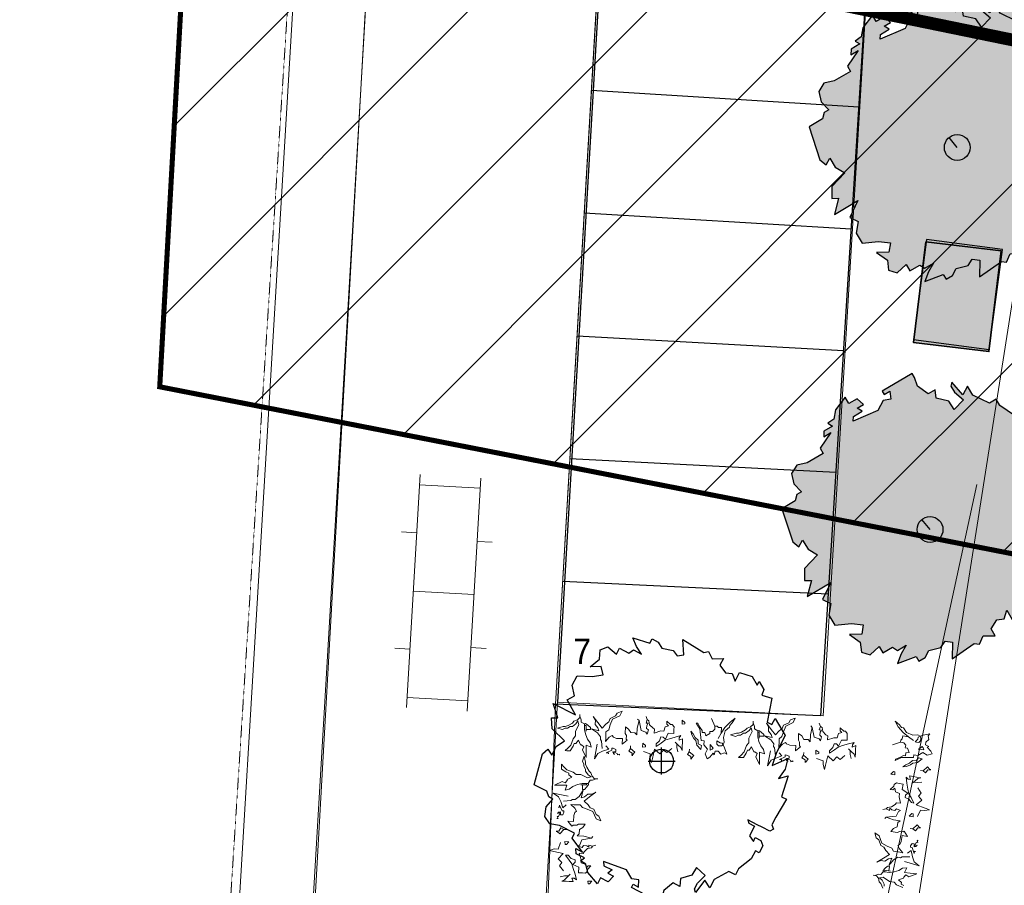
# Model space of a CAD drawing. Extents: x -1000932 to 2054797, y 285738 to 764020.
# Tile 601 of 656: x 811574 to 831001, y 483470 to 500538. Entities that reach past the tile are written whole.
import ezdxf

# ---------------------------------------------------------------- set-up
doc = ezdxf.new("R2010")
doc.units = 0
doc.header["$MEASUREMENT"] = 0
doc.linetypes.add('DASHDOT', pattern=[1, 0.5, -0.25, 0, -0.25])
doc.layers.get('0').update_dxf_attribs({"color": 1, "linetype": 'CONTINUOUS'})
for name, color, linetype in [('--schets pp', 1, 'CONTINUOUS'), ('-boom', 8, 'CONTINUOUS'), ('-boom beschermd', 82, 'CONTINUOUS'), ('31.', 7, 'CONTINUOUS'), ('A-0010--', 4, 'CONTINUOUS'), ('A-0900-TERREIN', 14, 'CONTINUOUS'), ('bomen', 1, 'CONTINUOUS')]:
    doc.layers.add(name, color=color, linetype=linetype)
for name, color, linetype, lineweight in [('B02', 1, 'CONTINUOUS', 30), ('S02', 7, 'CONTINUOUS', 0), ('T03', 84, 'CONTINUOUS', 0), ('T05', 84, 'CONTINUOUS', 0), ('V00', 7, 'CONTINUOUS', 0), ('Z09', 7, 'CONTINUOUS', 0)]:
    doc.layers.add(name, color=color, linetype=linetype, lineweight=lineweight)
doc.styles.add('JK-T', font='arial.ttf', dxfattribs={"width": 0.9})

# ---------------------------------------------------------------- blocks, each defined once
blk = doc.blocks.new('S022')
at = {"layer": 'S02', "color": 7, "linetype": 'Continuous', "lineweight": 0}
for p, q in [((0.0308, -0.2299), (0.0308, 0.2301)), ((0.1508, -0.2299), (0.1508, 0.2301)), ((0.0308, 0.2101), (0.1508, 0.2101)), ((0.0008, 0.1151), (0.0308, 0.1151)), ((0.1508, 0.1051), (0.1808, 0.1051)), ((0.0308, 0.0001), (0.1508, 0.0001)), ((0.0008, -0.1147), (0.0308, -0.1147)), ((0.1508, -0.1047), (0.1808, -0.1047)), ((0.0308, -0.2099), (0.1508, -0.2099))]:
    blk.add_line(p, q, dxfattribs=at)
blk = doc.blocks.new('eigendomssituatie')
at = {"layer": '--schets pp', "linetype": 'Continuous', "transparency": 33554495}
h = blk.add_hatch(color=140, dxfattribs=at)
h.dxf.hatch_style = 1
h.paths.add_polyline_path([(9221, 16017), (-3884, 17237), (-5436, 504), (0, 0), (-2500, -26949), (-6847, -26546), (-6943, -27582), (-9442, -27350), (-9346, -26314), (-13692, -25911), (-13542, -23750), (-24868, -22700), (-35971, -21670), (-39085, -21481), (-35919, 15171), (-35449, 20057), (-40996, 20385), (-45060, -52868), (-5988, -60874), (-5392, -55500), (3604, -48873)])
at = {"layer": '--schets pp', "color": 140, "linetype": 'Continuous', "const_width": 250}
blk.add_lwpolyline([(9221, 16017), (-3884, 17237), (-5436, 504), (0, 0), (-2500, -26949), (-6847, -26546), (-6943, -27582), (-9442, -27350), (-9346, -26314), (-13692, -25911), (-13542, -23750), (-24868, -22700), (-35971, -21670), (-39085, -21481), (-35919, 15171), (-35449, 20057), (-40996, 20385), (-45060, -52868), (-5988, -60874), (-5392, -55500), (3604, -48873)], close=True, dxfattribs=at)
blk = doc.blocks.new('boom')
at = {"layer": '31.', "color": 7, "linetype": 'Continuous'}
for points in [[(2252, -1106), (2174, -1256), (2210, -1343), (2134, -1385), (1982, -1306), (1886, -1256), (1704, -1162), (1724, -1227), (1831, -1282), (1731, -1475), (1810, -1584), (1849, -1510), (1958, -1566), (2000, -1669), (1928, -1809), (1853, -1770), (1769, -1930), (1516, -2125), (1455, -2242), (1326, -2176), (1036, -2338), (950, -2502), (853, -2352), (667, -2590), (646, -2521), (706, -2406), (860, -2260), (686, -2098), (595, -2253), (372, -2314), (359, -2471), (230, -2404), (44, -2552), (-1, -2709), (-40, -2785), (-597, -2495), (-564, -2431), (-457, -2486), (-449, -2341), (-589, -2322), (-691, -2147), (-1147, -1978), (-1138, -2064), (-977, -2148), (-1064, -2211), (-947, -2272), (-1056, -2379), (-1206, -2301), (-1268, -2419), (-1454, -2198), (-1493, -2035), (-1602, -1968), (-1524, -1910), (-1684, -1827), (-1691, -1726), (-1560, -1794), (-1766, -1521), (-1716, -1425), (-2016, -1269), (-2204, -1239), (-2305, -1092), (-2275, -903), (-2143, -754), (-2228, -709), (-2266, -594), (-2513, -466), (-2348, 139), (-2243, 236), (-2169, 116), (-2080, 288), (-1914, 397), (-2159, 633), (-2173, 849), (-2048, 851), (-2137, 1136), (-1701, 908), (-1864, 1205), (-1716, 1286), (-1765, 1496), (-1667, 1683), (-1367, 1668), (-1156, 1699), (-1191, 1867), (-1412, 1860), (-1226, 2010), (-1212, 2193), (-1060, 2251), (-889, 2107), (-828, 2225), (-644, 2130), (-557, 2193), (-396, 2110), (-496, 2257), (-569, 2431), (-230, 2323), (-186, 2409), (-68, 2347), (6, 2228), (227, 2181), (306, 2072), (441, 2096), (417, 2398), (831, 2139), (923, 2159), (996, 2012), (1218, 2019), (1151, 1891), (1262, 1738), (1393, 1724), (1450, 1572), (1539, 1743), (1787, 1669), (1887, 1495), (1926, 1570), (2020, 1412)], [(2020, 1412), (1980, 1296), (2174, 1237), (2080, 768), (2177, 718), (2238, 836), (2438, 502), (2265, 170), (2180, -89), (2493, 49), (2438, -158), (2305, -345), (2498, -295), (2366, -703), (2463, -753), (2252, -1106)]]:
    blk.add_lwpolyline(points, dxfattribs=at)
blk.add_circle((0, 0), 235, dxfattribs=at)
blk = doc.blocks.new('UNNAMED')
at = {"color": 0}
for p, q in [((0, -0.5), (0, 0.5)), ((-0.5, 0), (0.5, 0))]:
    blk.add_line(p, q, dxfattribs=at)
blk = doc.blocks.new('nieuwe bomen')
at = {"layer": '-boom beschermd', "linetype": 'Continuous', "true_color": 0xd5bf15, "transparency": 33554559}
h = blk.add_hatch(color=52, dxfattribs=at)
h.dxf.hatch_style = 1
h.paths.add_polyline_path([(2240, 1375), (2147, 1534), (2182, 1631), (2096, 1673), (1935, 1578), (1832, 1518), (1639, 1404), (1658, 1477), (1771, 1543), (1651, 1748), (1732, 1872), (1778, 1792), (1894, 1860), (1934, 1975), (1847, 2123), (1767, 2076), (1667, 2247), (1380, 2445), (1306, 2570), (1170, 2490), (845, 2651), (741, 2825), (644, 2655), (427, 2905), (408, 2829), (480, 2706), (657, 2556), (476, 2369), (368, 2533), (121, 2587), (98, 2757), (-38, 2677), (-250, 2828), (-308, 2997), (-355, 3077), (-947, 2730), (-907, 2662), (-793, 2728), (-776, 2570), (-928, 2542), (-1029, 2345), (-1518, 2134), (-1512, 2229), (-1342, 2330), (-1441, 2394), (-1315, 2467), (-1441, 2577), (-1600, 2484), (-1674, 2609), (-1865, 2358), (-1898, 2178), (-2014, 2098), (-1925, 2040), (-2095, 1940), (-2097, 1829), (-1958, 1911), (-2167, 1602), (-2107, 1499), (-2426, 1312), (-2630, 1269), (-2731, 1102), (-2688, 898), (-2535, 743), (-2626, 690), (-2661, 562), (-2923, 408), (-2709, -243), (-2589, -343), (-2515, -208), (-2408, -390), (-2221, -499), (-2475, -771), (-2478, -1007), (-2342, -1003), (-2423, -1319), (-1960, -1046), (-2121, -1378), (-1955, -1459), (-1996, -1691), (-1879, -1889), (-1552, -1855), (-1320, -1878), (-1349, -2063), (-1591, -2068), (-1379, -2221), (-1354, -2421), (-1184, -2474), (-1006, -2308), (-933, -2434), (-738, -2319), (-639, -2383), (-468, -2283), (-569, -2450), (-639, -2644), (-275, -2507), (-222, -2598), (-97, -2524), (-23, -2389), (215, -2326), (296, -2202), (445, -2222), (436, -2552), (872, -2246), (974, -2263), (1046, -2098), (1288, -2094), (1208, -1957), (1320, -1784), (1463, -1762), (1516, -1593), (1623, -1775), (1889, -1680), (1988, -1484), (2035, -1564), (2129, -1386), (2079, -1262), (2287, -1186), (2159, -680), (2261, -620), (2335, -745), (2534, -370), (2326, -17), (2219, 260), (2568, 128), (2496, 351), (2341, 547), (2554, 504), (2388, 941), (2490, 1001)])
at = {"layer": '-boom beschermd', "color": 52, "linetype": 'Continuous', "true_color": 0xd5bf15}
blk.add_lwpolyline([(2240, 1375), (2147, 1534), (2182, 1631), (2096, 1673), (1935, 1578), (1832, 1518), (1639, 1404), (1658, 1477), (1771, 1543), (1651, 1748), (1732, 1872), (1778, 1792), (1894, 1860), (1934, 1975), (1847, 2123), (1767, 2076), (1667, 2247), (1380, 2445), (1306, 2570), (1170, 2490), (845, 2651), (741, 2825), (644, 2655), (427, 2905), (408, 2829), (480, 2706), (657, 2556), (476, 2369), (368, 2533), (121, 2587), (98, 2757), (-38, 2677), (-250, 2828), (-308, 2997), (-355, 3077), (-947, 2730), (-907, 2662), (-793, 2728), (-776, 2570), (-928, 2542), (-1029, 2345), (-1518, 2134), (-1512, 2229), (-1342, 2330), (-1441, 2394), (-1315, 2467), (-1441, 2577), (-1600, 2484), (-1674, 2609), (-1865, 2358), (-1898, 2178), (-2014, 2098), (-1925, 2040), (-2095, 1940), (-2097, 1829), (-1958, 1911), (-2167, 1602), (-2107, 1499), (-2426, 1312), (-2630, 1269), (-2731, 1102), (-2688, 898), (-2535, 743), (-2626, 690), (-2661, 562), (-2923, 408), (-2709, -243), (-2589, -343), (-2515, -208), (-2408, -390), (-2221, -499), (-2475, -771), (-2478, -1007), (-2342, -1003), (-2423, -1319), (-1960, -1046), (-2121, -1378), (-1955, -1459), (-1996, -1691), (-1879, -1889), (-1552, -1855), (-1320, -1878), (-1349, -2063), (-1591, -2068), (-1379, -2221), (-1354, -2421), (-1184, -2474), (-1006, -2308), (-933, -2434), (-738, -2319), (-639, -2383), (-468, -2283), (-569, -2450), (-639, -2644), (-275, -2507), (-222, -2598), (-97, -2524), (-23, -2389), (215, -2326), (296, -2202), (445, -2222), (436, -2552), (872, -2246), (974, -2263), (1046, -2098), (1288, -2094), (1208, -1957), (1320, -1784), (1463, -1762), (1516, -1593), (1623, -1775), (1889, -1680), (1988, -1484), (2035, -1564), (2129, -1386), (2079, -1262), (2287, -1186), (2159, -680), (2261, -620), (2335, -745), (2534, -370), (2326, -17), (2219, 260), (2568, 128), (2496, 351), (2341, 547), (2554, 504), (2388, 941), (2490, 1001)], close=True, dxfattribs=at)
blk.add_lwpolyline([(0, 0), (-163, 196)], dxfattribs=at)
blk.add_circle((0, 0), 255, dxfattribs=at)

msp = doc.modelspace()

# ---------------------------------------------------------------- hatches: boundary and pattern name
at = {"layer": '--schets pp', "linetype": 'Continuous'}
h = msp.add_hatch(dxfattribs=at)
h.set_pattern_fill('ANSI31', color=241, scale=20000)
h.set_pattern_definition([(45, (528312, 0), (-1767.767, 1767.767), [])])
edge = h.paths.add_edge_path()
edge.add_line((884116.828, 599424.851), (882423.395, 580081.091))
edge.add_line((882423.395, 580081.091), (889913.744, 579453.983))
edge.add_line((889913.744, 579453.983), (883041.958, 500066.664))
edge.add_line((883041.958, 500066.664), (873929.617, 493354.472))
edge.add_line((873929.617, 493354.472), (872686.018, 482143.686))
edge.add_line((872686.018, 482143.686), (872199.183, 482209.964))
edge.add_line((872199.183, 482209.964), (869066.62, 459200.025))
edge.add_line((869066.62, 459200.025), (843234.372, 465342.604))
edge.add_line((843234.372, 465342.604), (846552.823, 486994.847))
edge.add_line((846552.823, 486994.847), (814337.088, 493299.452))
edge.add_line((814337.088, 493299.452), (818906.995, 575452.455))
edge.add_arc((837543.896, 574415.744), 18665.712, 106.9763879, 176.8161015, ccw=False)
edge.add_line((832093.926, 592268.101), (850249.646, 598455.689))
edge.add_arc((864026.501, 564014.999), 37093.974, 88.4396865, 111.8022388, ccw=False)
edge.add_line((865036.541, 601095.219), (866560.327, 600961.82))
edge.add_line((866560.327, 600961.82), (884116.828, 599424.851))
edge = h.paths.add_edge_path(flags=16)
edge.add_line((873282.823, 590335.058), (871586.074, 570953.43))
edge.add_line((871586.074, 570953.43), (879086.187, 570325.504))
edge.add_line((879086.187, 570325.504), (873469.291, 505435.484))
edge.add_line((873469.291, 505435.484), (864473.346, 498809.03))
edge.add_line((864473.346, 498809.03), (863877.229, 493435.155))
edge.add_line((863877.229, 493435.155), (863639.536, 493467.515))
edge.add_line((863639.536, 493467.515), (860646.315, 471481.093))
edge.add_line((860646.315, 471481.093), (854515.362, 472938.955))
edge.add_line((854515.362, 472938.955), (857891.198, 494965.624))
edge.add_line((857891.198, 494965.624), (824805.408, 501440.499))
edge.add_line((824805.408, 501440.499), (828891.56, 574897.046))
edge.add_arc((837543.896, 574415.744), 8665.712, 106.1143616, 176.8161015, ccw=False)
edge.add_line((835138.68, 582740.977), (853741.284, 589080.866))
edge.add_arc((864026.501, 564014.999), 27093.974, 89.0254668, 112.3096958, ccw=False)
edge.add_line((864487.315, 591105.053), (865688.221, 590999.921))
edge.add_line((865688.221, 590999.921), (873282.823, 590335.058))
at = {"layer": 'A-0900-TERREIN', "linetype": 'Continuous', "lineweight": 5}
msp.add_hatch(color=8, dxfattribs=at).paths.add_polyline_path([(830698.405, 493994.812), (829209.303, 494175.312), (829449.955, 496160.78), (830939.057, 495980.28)], flags=0)

# ---------------------------------------------------------------- linework, layer by layer
at = {"layer": '--schets pp', "color": 241, "linetype": 'Continuous', "const_width": 100}
for points in [[(884116.828, 599424.851), (882423.395, 580081.091), (889913.744, 579453.983), (883041.958, 500066.664), (873929.617, 493354.472), (872686.018, 482143.686), (872199.183, 482209.964), (869066.62, 459200.025), (843234.372, 465342.604), (846552.823, 486994.847), (814337.088, 493299.452), (818906.995, 575452.455, -0.314530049), (832093.926, 592268.101), (850249.646, 598455.689, -0.102292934), (865036.541, 601095.219), (866560.327, 600961.82)], [(873282.823, 590335.058), (871586.074, 570953.43), (879086.187, 570325.504), (873469.291, 505435.484), (864473.346, 498809.03), (863877.229, 493435.155), (863639.536, 493467.515), (860646.315, 471481.093), (854515.362, 472938.955), (857891.198, 494965.624), (824805.408, 501440.499), (828891.56, 574897.046, -0.318668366), (835138.68, 582740.977), (853741.284, 589080.866, -0.10194762), (864487.315, 591105.053), (865688.221, 590999.921)]]:
    msp.add_lwpolyline(points, format="xyb", close=True, dxfattribs=at)
at = {"layer": '--schets pp', "ltscale": 200}
for points in [[(823137.955, 503979.671), (828429.955, 503611.78), (827372.955, 486808.78), (822146.955, 487040.78)], [(823169.221, 503998.921), (822184.221, 487077.921)], [(828127.955, 498810.905), (822854.813, 499139.999)], [(828127.955, 498810.905), (822854.813, 499139.999)], [(827976.955, 496410.499), (822713.241, 496720.155)], [(827976.955, 496410.499), (822713.241, 496720.155)], [(827825.955, 494010.062), (822571.67, 494300.312)], [(827825.955, 494010.062), (822571.67, 494300.312)], [(827674.955, 491609.655), (822430.098, 491880.468)], [(827674.955, 491609.655), (822430.098, 491880.468)], [(827523.955, 489209.218), (822288.528, 489460.624)], [(827523.955, 489209.218), (822288.528, 489460.624)]]:
    msp.add_lwpolyline(points, dxfattribs=at)
at = {"layer": 'A-0010--', "color": 14, "linetype": 'DASHDOT', "lineweight": 13}
msp.add_lwpolyline([(815447.174, 478699.702), (818524.227, 526811.265)], dxfattribs=at)
at = {"layer": 'A-0900-TERREIN', "color": 14, "linetype": 'Continuous', "lineweight": 13}
for points in [[(855282.955, 591361.78), (834445.955, 583958.78, 0.325245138), (827342.957, 574135.78), (826642.955, 560602.78), (826429.588, 559083.78), (826297.588, 555824.78), (826204.955, 554612.78), (825705.955, 546438.78), (825705.955, 546438.78), (825208.955, 540316.78), (825208.955, 540316.78), (824651.068, 531197.927), (829643.691, 530926.426), (828557.687, 510955.933), (823565.063, 511227.434), (822146.955, 487040.78), (821769.955, 477392.78), (839227.955, 474405.78), (854335.955, 472192.78), (854499.276, 472942.78), (860646.315, 471481.093), (862816.346, 470963.905)], [(855282.955, 591361.78), (834445.955, 583958.78, 0.325245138), (827342.957, 574135.78), (826642.955, 560602.78), (826385.36, 557017.708), (826204.955, 554612.78), (826204.955, 554612.78), (825705.955, 546438.78), (825387.169, 543593.936), (825282.555, 541670.195), (825208.955, 540316.78), (824726.955, 532296.78), (824667.152, 531197.052), (823404.044, 508265.25), (823246.955, 505842.78), (822146.955, 487040.78), (821769.955, 477392.78), (839227.955, 474405.78), (854335.955, 472192.78), (854499.276, 472942.78), (860646.315, 471481.093), (862816.346, 470963.905)]]:
    msp.add_lwpolyline(points, format="xyb", dxfattribs=at)
msp.add_lwpolyline([(822432.955, 586408.749), (820597.955, 561645.546), (821912.241, 559558.078), (820922.394, 543836.732), (820669.955, 541088.78), (817302.955, 481465.78), (821918.924, 481205.093)], dxfattribs=at)
at = {"layer": 'A-0900-TERREIN', "color": 8, "linetype": 'Continuous', "lineweight": 13}
msp.add_lwpolyline([(830939.057, 495980.28), (829449.955, 496160.78), (829209.303, 494175.312), (830698.405, 493994.812)], close=True, dxfattribs=at)
at = {"layer": 'A-0900-TERREIN', "color": 4, "linetype": 'Continuous', "lineweight": 35}
msp.add_lwpolyline([(829449.955, 496160.78), (829209.303, 494175.312), (830698.405, 493994.812), (830939.057, 495980.28)], close=True, dxfattribs=at)
at = {"layer": 'A-0900-TERREIN', "color": 7, "linetype": 'Continuous', "lineweight": 13}
for points in [[(823066.598, 486165.093), (823051.551, 486311.062), (823031.868, 486342.921), (823033.885, 486394.702), (822974.813, 486474.984), (822853.184, 486552.343), (823002.305, 486515.374), (822984.055, 486578.359), (822929.489, 486642.859), (822932.766, 486725.734), (822888.791, 486800.202), (822982.701, 486677.093), (823066.838, 486569.905), (823137.397, 486650.296), (823201.375, 486694.484), (823224.684, 486760.968), (823330.459, 486808.874), (823363.776, 486864.624), (823458.725, 486902.374), (823413.518, 486810.812), (823270.86, 486743.609), (823224.826, 486631.327), (823195.268, 486538.952), (823141.674, 486494.39), (823138.02, 486400.999), (823136.817, 486369.952), (823134.352, 486307.78), (823204.924, 486388.015), (823263.498, 486422.202), (823288.153, 486389.952), (823349.483, 486366.812), (823468.772, 486362.155), (823464.473, 486253.405), (823560.951, 486332.624), (823541.061, 486354.155), (823543.879, 486426.812), (823519.418, 486464.077), (823524.465, 486593.671), (823584.996, 486549.671), (823629.135, 486480.515), (823712.01, 486477.296), (823751.807, 486434.249), (823757.028, 486569.015), (823794.19, 486717.984), (823763.973, 486745.28), (823794.19, 486717.984), (823833.25, 486524.374), (823930.444, 486489.484), (823955.067, 486452.218), (823979.004, 486534.234), (823943.832, 486561.749), (823946.235, 486623.874), (823973.721, 486664.265), (823932.18, 486665.921), (823955.905, 486737.78), (823932.225, 486800.905), (823955.905, 486737.78), (823986.133, 486715.671), (824003.817, 486637.187), (824063.502, 486572.609), (824098.936, 486550.312), (824095.907, 486472.655), (824222.16, 486514.374), (824284.309, 486511.952), (824308.459, 486594.171), (824376.76, 486617.421), (824341.721, 486649.89), (824343.942, 486706.843), (824414.01, 486641.89), (824450.244, 486640.452), (824485.078, 486597.624), (824482.869, 486540.687), (824479.793, 486462.812), (824370.905, 486467.093), (824314.418, 486349.812), (824269.297, 486393.265), (824222.682, 486395.077), (824198.942, 486318.046), (824134.391, 486258.343), (824132.364, 486206.562), (824233.604, 486275.234), (824303.27, 486329.53), (824392.532, 486357.155), (824508.241, 486394.296), (824618.233, 486421.14), (824585.285, 486375.718), (824583.475, 486328.952), (824652.178, 486357.546), (824649.164, 486279.718), (824646.698, 486217.562), (824643.289, 486129.39), (824619.407, 486187.499), (824569.483, 486236.155), (824509.537, 486295.515), (824543.034, 486262.374), (824539.983, 486185.421), (824559.053, 486101.562)], [(822624.643, 486808.359), (822624.471, 486777.265), (822577.604, 486730.718), (822509.989, 486705.124), (822478.69, 486668.984), (822395.58, 486622.765), (822338.272, 486602.265), (822296.842, 486602.484), (822182.694, 486571.734), (822281.024, 486540.187), (822338.11, 486565.812), (822379.772, 486565.609), (822436.938, 486601.812), (822478.422, 486601.609), (822546.18, 486653.14), (822587.909, 486709.905), (822608.243, 486637.28), (822540.291, 486507.905), (822539.821, 486414.593), (822492.76, 486357.655), (822450.701, 486233.327), (822388.256, 486171.437), (822336.053, 486125.03), (822367.276, 486124.874), (822434.637, 486124.593), (822492.073, 486212.39), (822513.057, 486269.468), (822549.467, 486269.28), (822596.467, 486331.218), (822637.451, 486237.765), (822658.168, 486237.671), (822704.813, 486201.015), (822678.451, 486138.968), (822750.473, 485988.14), (822751.03, 486117.859), (822751.604, 486231.859), (822849.91, 486195.14), (822829.58, 486278.28), (822778.076, 486351.124), (822742.229, 486439.577), (822716.768, 486532.952), (822717.149, 486621.218), (822717.321, 486652.296), (822717.149, 486621.218), (822748.301, 486621.062), (822747.774, 486506.874), (822747.938, 486543.187), (822836.024, 486542.718), (822836.186, 486579.03), (822784.618, 486626.062), (822738.119, 486657.39), (822717.321, 486652.296), (822655.147, 486688.859), (822655.342, 486735.499), (822624.643, 486808.359), (822624.782, 486839.499)], [(824642.366, 486647.062), (824645.397, 486724.718), (824700.707, 486681.062), (824699.7, 486655.171), (824642.366, 486647.062)], [(825136.701, 485965.562), (825098.85, 486060.374), (825143.93, 486152.124), (825074.68, 486237.812), (825077.95, 486320.859), (825020.994, 486323.077), (824993.664, 486557.687), (824920.276, 486669.64), (824951.315, 486668.405), (824994.868, 486588.734), (825039.016, 486519.609), (825037.619, 486483.374), (825094.578, 486481.14), (825112.854, 486418.015), (825192.514, 486461.749), (825194.159, 486503.187), (825245.907, 486501.14), (825289.176, 486546.14), (825291.567, 486608.421), (825224.965, 486761.437), (825291.567, 486608.421), (825333.004, 486606.812), (825363.479, 486584.734), (825420.438, 486582.499), (825415.946, 486468.562), (825354.772, 486361.905), (825415.946, 486468.562), (825487.717, 486579.859), (825590.75, 486690.093), (825692.16, 486764.077), (825631.561, 486672.937), (825582.967, 486622.999), (825581.522, 486586.734), (825495.637, 486517.312), (825459.301, 486383.718), (825475.551, 486289.78), (825453.676, 486238.765), (825434.356, 486275.812), (825392.92, 486277.421), (825332.231, 486321.28), (825331.223, 486295.39), (825329.58, 486253.952), (825364.811, 486221.296), (825421.764, 486219.077), (825453.676, 486238.765), (825482.471, 486180.39), (825524.405, 486054.296), (825478.619, 486081.999), (825410.319, 486058.765), (825355.387, 486112.765), (825298.258, 486115.015), (825274.701, 486043.14), (825255.172, 486075.187), (825189.811, 485994.593), (825136.701, 485965.562)], [(826043.174, 486674.812), (826043.002, 486643.718), (825996.135, 486597.187), (825928.52, 486571.593), (825897.221, 486535.437), (825814.112, 486489.218), (825756.803, 486468.718), (825715.373, 486468.968), (825601.225, 486438.187), (825699.555, 486406.655), (825756.641, 486432.28), (825798.303, 486432.093), (825855.469, 486468.28), (825896.953, 486468.093), (825964.711, 486519.593), (826006.44, 486576.374), (826026.774, 486503.749), (825958.823, 486374.374), (825958.352, 486281.062), (825911.291, 486224.124), (825869.233, 486099.78), (825806.787, 486037.905), (825754.584, 485991.499), (825785.807, 485991.343), (825853.168, 485991.062), (825910.604, 486078.843), (825931.588, 486135.937), (825967.998, 486135.749), (826014.998, 486197.687), (826055.983, 486104.218), (826076.7, 486104.124), (826123.344, 486067.468), (826096.983, 486005.437), (826169.004, 485854.593), (826169.561, 485984.343), (826170.135, 486098.312), (826268.442, 486061.593), (826248.112, 486144.749), (826196.608, 486217.593), (826160.76, 486306.03), (826135.299, 486399.405), (826135.68, 486487.687), (826135.852, 486518.78), (826135.68, 486487.687), (826166.832, 486487.53), (826166.305, 486373.343), (826166.469, 486409.655), (826254.555, 486409.187), (826254.717, 486445.499), (826203.149, 486492.53), (826156.651, 486523.843), (826135.852, 486518.78), (826073.678, 486555.343), (826073.873, 486601.968), (826043.174, 486674.812), (826043.313, 486705.968)], [(826485.129, 486031.562), (826470.082, 486177.53), (826450.399, 486209.374), (826452.416, 486261.155), (826393.344, 486341.468), (826271.715, 486418.812), (826420.836, 486381.843), (826402.586, 486444.812), (826348.02, 486509.343), (826351.297, 486592.187), (826307.323, 486666.655), (826401.233, 486543.562), (826485.369, 486436.374), (826555.928, 486516.78), (826619.907, 486560.937), (826643.215, 486627.437), (826748.991, 486675.343), (826782.307, 486731.093), (826877.256, 486768.843), (826832.049, 486677.28), (826689.391, 486610.093), (826643.358, 486497.78), (826613.799, 486405.405), (826560.205, 486360.843), (826556.551, 486267.468), (826555.348, 486236.405), (826552.883, 486174.249), (826623.455, 486254.468), (826682.03, 486288.655), (826706.684, 486256.405), (826768.014, 486233.28), (826887.303, 486228.624), (826883.004, 486119.874), (826979.483, 486199.093), (826959.592, 486220.624), (826962.41, 486293.28), (826937.95, 486330.53), (826942.996, 486460.155), (827003.528, 486416.124), (827047.666, 486346.968), (827130.541, 486343.78), (827170.338, 486300.718), (827175.559, 486435.468), (827212.721, 486584.468), (827182.504, 486611.749), (827212.721, 486584.468), (827251.782, 486390.843), (827348.975, 486355.968), (827373.598, 486318.687), (827397.535, 486400.718), (827362.364, 486428.218), (827364.766, 486490.343), (827392.252, 486530.718), (827350.711, 486532.405), (827374.436, 486604.249), (827350.756, 486667.374), (827374.436, 486604.249), (827404.664, 486582.124), (827422.348, 486503.655), (827482.034, 486439.062), (827517.467, 486416.78), (827514.438, 486339.124), (827640.692, 486380.843), (827702.84, 486378.405), (827726.991, 486460.655), (827795.291, 486483.874), (827760.252, 486516.343), (827762.473, 486573.312), (827832.541, 486508.343), (827868.776, 486506.905), (827903.61, 486464.093), (827901.401, 486407.155), (827898.325, 486329.28), (827789.436, 486333.562), (827732.95, 486216.28), (827687.828, 486259.718), (827641.213, 486261.53), (827617.473, 486184.499), (827552.922, 486124.812), (827550.895, 486073.03), (827652.135, 486141.687), (827721.801, 486195.999), (827811.063, 486223.624), (827926.772, 486260.78), (828036.764, 486287.593), (828003.817, 486242.187), (828002.006, 486195.405), (828070.709, 486224.03), (828067.696, 486146.187), (828065.229, 486084.03), (828061.821, 485995.843), (828037.938, 486053.968), (827988.014, 486102.624), (827928.069, 486161.968), (827961.565, 486128.843), (827958.514, 486051.905), (827977.584, 485968.03)], [(829575.432, 486061.296), (829476.854, 486034.78), (829390.987, 486090.265), (829297.801, 486031.499), (829215.705, 486044.437), (829206.842, 485988.14), (828970.659, 485988.39), (828850.891, 485928.577), (828855.744, 485959.265), (828939.951, 485993.218), (829013.77, 486028.984), (829049.596, 486023.359), (829058.461, 486079.671), (829123.287, 486090.452), (829089.155, 486174.671), (829048.19, 486181.155), (829056.266, 486232.312), (829016.633, 486280.53), (828955.057, 486290.187), (828795.317, 486241.905), (828955.057, 486290.187), (828961.494, 486331.14), (828986.979, 486358.827), (828995.844, 486415.14), (829108.479, 486397.374), (829207.264, 486324.171), (829108.479, 486397.374), (829006.334, 486481.655), (828908.883, 486596.859), (828847.243, 486706.218), (828930.682, 486635.374), (828974.606, 486581.296), (829010.453, 486575.624), (829069.375, 486482.218), (829197.805, 486430.53), (829293.01, 486435.687), (829341.119, 486408.015), (829302.065, 486393.155), (829295.629, 486352.187), (829244.983, 486297.03), (829270.571, 486293.015), (829311.537, 486286.53), (829348.08, 486317.718), (829356.94, 486374.015), (829341.119, 486408.015), (829402.451, 486429.796), (829532.582, 486456.718), (829499.713, 486414.484), (829514.823, 486343.921), (829454.77, 486295.687), (829445.873, 486239.202), (829514.493, 486207.421), (829480.397, 486191.765), (829552.795, 486117.437), (829575.432, 486061.296)], [(825014.118, 486146.859), (824934.305, 486232.952), (824911.844, 486322.14), (824872.049, 486365.187), (824833.453, 486439.484), (824815.217, 486507.609), (824859.989, 486454.015), (824903.918, 486384.687), (824964.047, 486330.484), (824961.203, 486257.984), (825027.479, 486224.109), (825014.118, 486146.859)], [(823863.391, 486191.843), (823866.424, 486269.515), (823921.733, 486225.843), (823920.727, 486199.968), (823863.391, 486191.843)], [(822967.711, 486255.312), (822912.92, 485961.655), (822982.075, 486068.421), (823074.045, 486112.484), (823195.871, 486153.577), (823137.41, 486218.218)], [(823188.348, 486059.468), (823189.28, 486083.171), (823148.012, 486084.796), (823259.112, 486137.452), (823260.557, 486173.89), (823286.463, 486172.89), (823337.407, 486150.14), (823335.772, 486108.546), (823288.951, 486103.827), (823291.174, 486081.593), (823312.575, 486046.421), (823287.563, 486068.937), (823278.381, 486104.202), (823324.631, 486088.234), (823324.631, 486088.234), (823324.631, 486088.234), (823324.631, 486088.234), (823324.631, 486088.234), (823370.442, 486065.718), (823367.76, 486040.593), (823411.791, 486058.905), (823409.45, 486036.249)], [(823654.457, 486026.64), (823656.383, 486075.28), (823590.498, 486114.171), (823623.789, 486170.077), (823625.815, 486221.859), (823623.789, 486170.077), (823710.346, 486094.077), (823666.625, 486040.499), (823665.975, 486023.046)], [(823880.17, 486106.327), (824011.612, 486059.687), (824009.914, 485983.687), (824037.826, 485888.64), (824056.944, 485972.312), (824101.285, 486156.765), (824205.155, 486061.187), (824277.028, 486135.624), (824341.614, 486085.859), (824438.944, 486165.484)], [(824816.258, 485959.921), (824818.184, 486008.562), (824752.287, 486047.437), (824785.592, 486103.359), (824787.618, 486155.14), (824785.592, 486103.359), (824872.147, 486027.359), (824828.426, 485973.765), (824827.778, 485956.327)], [(825195.297, 486134.577), (825197.51, 486191.546), (825199.768, 486248.687), (825224.241, 486211.265), (825259.024, 486173.562), (825237.551, 486153.702), (825195.297, 486134.577)], [(826386.243, 486121.78), (826331.451, 485828.124), (826400.606, 485934.905), (826492.576, 485978.937), (826614.403, 486020.03), (826555.942, 486084.687)], [(827072.989, 485893.093), (827074.914, 485941.749), (827009.03, 485980.655), (827042.321, 486036.53), (827044.346, 486088.343), (827042.321, 486036.53), (827128.877, 485960.53), (827085.157, 485906.968), (827084.506, 485889.53)], [(827281.922, 486058.312), (827284.955, 486135.968), (827340.264, 486092.312), (827339.258, 486066.437), (827281.922, 486058.312)], [(829414.41, 486139.234), (829358.096, 486148.077), (829301.608, 486156.999), (829341.639, 486176.937), (829383.135, 486207.077), (829400.362, 486183.437), (829414.41, 486139.234)], [(822946.744, 485572.218), (822915.653, 485572.39), (822869.106, 485619.249), (822843.514, 485686.874), (822807.369, 485718.171), (822761.149, 485801.28), (822740.657, 485858.577), (822740.873, 485900.015), (822710.121, 486014.171), (822678.578, 485915.827), (822704.196, 485858.749), (822704.006, 485817.077), (822740.198, 485759.921), (822740.002, 485718.437), (822791.526, 485650.671), (822848.293, 485608.952), (822775.676, 485588.609), (822646.289, 485656.562), (822552.977, 485657.03), (822496.037, 485704.093), (822371.713, 485746.155), (822309.83, 485808.593), (822263.412, 485860.796), (822263.262, 485829.577), (822262.983, 485762.218), (822350.776, 485704.78), (822407.864, 485683.796), (822407.674, 485647.39), (822469.614, 485600.39), (822376.157, 485559.405), (822376.059, 485538.687), (822339.41, 485492.046), (822277.35, 485518.405), (822126.528, 485446.39), (822256.25, 485445.827), (822370.243, 485445.249), (822333.534, 485346.952), (822416.672, 485367.28), (822489.516, 485418.78), (822577.965, 485454.624), (822671.344, 485480.093), (822759.602, 485479.702), (822790.694, 485479.53), (822759.602, 485479.702), (822759.444, 485448.562), (822645.258, 485449.077), (822681.571, 485448.921), (822681.11, 485360.827), (822717.42, 485360.671), (822764.457, 485412.234), (822795.78, 485458.734), (822790.694, 485479.53), (822827.252, 485541.702), (822873.885, 485541.515), (822946.744, 485572.218), (822977.889, 485572.077)], [(826606.879, 485925.937), (826607.811, 485949.624), (826566.543, 485951.249), (826677.643, 486003.905), (826679.088, 486040.343), (826704.994, 486039.343), (826755.938, 486016.593), (826754.303, 485974.999), (826707.483, 485970.28), (826709.705, 485948.062), (826731.106, 485912.874), (826706.094, 485935.405), (826696.912, 485970.655), (826743.162, 485954.718), (826743.162, 485954.718), (826743.162, 485954.718), (826743.162, 485954.718), (826743.162, 485954.718), (826788.973, 485932.187), (826786.291, 485907.062), (826830.323, 485925.374), (826827.981, 485902.718)], [(827298.701, 485972.78), (827430.143, 485926.155), (827428.446, 485850.155), (827456.358, 485755.093), (827475.475, 485838.78), (827519.817, 486023.218), (827623.686, 485927.655), (827695.559, 486002.093), (827760.145, 485952.312), (827857.475, 486031.968)], [(829381.057, 485960.718), (829286.239, 485891.515), (829195.032, 485879.624), (829147.627, 485845.124), (829069.344, 485815.468), (828999.553, 485805.312), (829058.004, 485843.53), (829131.983, 485879.062), (829192.836, 485932.437), (829264.51, 485921.155), (829305.891, 485983.015), (829381.057, 485960.718)], [(828840.864, 485649.937), (828764.088, 485662.015), (828813.914, 485711.843), (828839.5, 485707.827), (828840.864, 485649.937)], [(829543.612, 485742.39), (829495.532, 485749.984), (829449.225, 485689.077), (829397.575, 485728.687), (829346.387, 485736.749), (829397.575, 485728.687), (829483.164, 485805.765), (829531.276, 485756.093), (829548.53, 485753.405)], [(829135.508, 484028.655), (828988.789, 484030.765), (828954.848, 484014.937), (828903.653, 484022.984), (828817.018, 483973.702), (828725.989, 483861.937), (828780.112, 484005.718), (828715.438, 483994.952), (828644.998, 483948.28), (828563.082, 483961.218), (828483.977, 483926.249), (828617.219, 484005.14), (828733.491, 484076.171), (828661.893, 484155.64), (828625.483, 484224.343), (828562.17, 484255.249), (828526.955, 484365.905), (828475.465, 484405.499), (828449.063, 484504.202), (828534.721, 484448.624), (828584.801, 484299.093), (828690.94, 484240.265), (828779.233, 484200.109), (828817.237, 484141.687), (828909.553, 484127.14), (828940.26, 484122.327), (829001.707, 484112.609), (828930.272, 484192.077), (828903.147, 484254.249), (828938.071, 484274.968), (828968.215, 484333.171), (828986.758, 484451.093), (829094.272, 484434.124), (829026.858, 484539.202), (829003.151, 484521.952), (828931.326, 484533.234), (828891.457, 484513.296), (828763.334, 484533.452), (828814.11, 484588.421), (828887.94, 484624.187), (828900.813, 484706.124), (828948.217, 484740.609), (828814.979, 484761.546), (828671.371, 484815.843), (828640.737, 484789.015), (828671.371, 484815.843), (828868.213, 484832.03), (828914.221, 484924.484), (828954.116, 484944.577), (828875.442, 484977.937), (828844.014, 484946.218), (828782.598, 484955.859), (828745.686, 484987.874), (828739.19, 484946.812), (828670.598, 484978.765), (828605.147, 484962.624), (828670.598, 484978.765), (828696.092, 485006.202), (828776.096, 485014.593), (828847.207, 485066.343), (828873.487, 485098.921), (828950.266, 485086.843), (828923.575, 485217.109), (828933.233, 485278.546), (828854.391, 485312.14), (828839.284, 485382.687), (828802.94, 485351.671), (828746.633, 485360.53), (828819.332, 485422.53), (828824.987, 485458.359), (828871.59, 485487.952), (828927.885, 485479.109), (829004.86, 485466.952), (828987.901, 485359.312), (829097.774, 485289.515), (829049.36, 485249.78), (829042.118, 485203.687), (829115.846, 485171.124), (829167.602, 485100.03), (829218.789, 485091.984), (829162.416, 485200.546), (829116.625, 485276.077), (829099.604, 485367.952), (829076.231, 485487.202), (829062.428, 485599.577), (829103.684, 485561.562), (829149.92, 485554.296), (829129.543, 485625.874), (829206.485, 485613.78), (829267.932, 485604.077), (829355.108, 485590.39), (829294.596, 485573.468), (829240.448, 485529.562), (829174.487, 485476.952), (829211.319, 485506.359), (829287.387, 485494.343), (829372.897, 485503.484)], [(822303.485, 485130.265), (822449.446, 485145.312), (822481.305, 485164.984), (822533.092, 485162.968), (822613.375, 485222.046), (822690.731, 485343.671), (822653.768, 485194.546), (822716.743, 485212.796), (822781.252, 485267.374), (822864.118, 485264.093), (822938.598, 485308.062), (822815.479, 485214.155), (822708.301, 485130.015), (822788.688, 485059.452), (822832.871, 484995.484), (822899.362, 484972.171), (822947.256, 484866.39), (823003.02, 484833.077), (823040.77, 484738.124), (822949.205, 484783.343), (822882.004, 484925.999), (822769.723, 484972.03), (822677.344, 485001.593), (822632.776, 485055.187), (822539.395, 485058.843), (822508.334, 485060.046), (822446.174, 485062.499), (822526.401, 484991.937), (822560.6, 484933.359), (822528.334, 484908.702), (822505.194, 484847.374), (822500.549, 484728.077), (822391.789, 484732.39), (822471.014, 484635.905), (822492.545, 484655.796), (822565.196, 484652.984), (822602.463, 484677.437), (822732.063, 484672.39), (822688.055, 484611.859), (822618.907, 484567.718), (822615.69, 484484.843), (822572.639, 484445.046), (822707.409, 484439.827), (822856.375, 484402.671), (822883.668, 484432.89), (822856.375, 484402.671), (822662.772, 484363.609), (822627.875, 484266.421), (822590.6, 484241.796), (822672.631, 484217.859), (822700.141, 484253.03), (822762.26, 484250.624), (822802.66, 484223.14), (822804.315, 484264.671), (822876.17, 484240.952), (822939.287, 484264.64), (822876.17, 484240.952), (822854.053, 484210.718), (822775.578, 484193.046), (822710.996, 484133.359), (822688.703, 484097.921), (822611.037, 484100.952), (822652.758, 483974.702), (822650.342, 483912.546), (822732.567, 483888.39), (822755.811, 483820.093), (822788.284, 483855.14), (822845.241, 483852.921), (822780.28, 483782.843), (822778.846, 483746.609), (822736.018, 483711.78), (822679.075, 483713.984), (822601.207, 483717.062), (822605.481, 483825.952), (822488.209, 483882.437), (822531.651, 483927.562), (822533.461, 483974.171), (822456.434, 483997.921), (822396.729, 484062.468), (822344.951, 484064.499), (822413.618, 483963.249), (822467.916, 483893.593), (822495.549, 483804.327), (822532.69, 483688.609), (822559.524, 483578.624), (822514.108, 483611.577), (822467.34, 483613.39), (822495.938, 483544.687), (822418.11, 483547.687), (822355.95, 483550.155), (822267.772, 483553.562), (822325.893, 483577.452), (822374.543, 483627.374), (822433.91, 483687.327), (822400.764, 483653.827), (822323.811, 483656.874), (822239.955, 483637.812)], [(829288.893, 484829.812), (829350.561, 484954.905), (829425.846, 484944.343), (829523.496, 484960.952), (829442.625, 484989.718), (829264.61, 485055.296), (829371.664, 485147.296), (829306.135, 485227.374), (829363.112, 485285.702), (829295.389, 485391.655)], [(822393.707, 485229.14), (822100.053, 485283.937), (822206.813, 485214.78), (822250.871, 485122.812), (822291.967, 485000.984), (822356.606, 485059.452)], [(822197.852, 485008.515), (822221.557, 485007.577), (822223.178, 485048.843), (822275.848, 484937.749), (822312.287, 484936.296), (822311.284, 484910.39), (822288.528, 484859.452), (822246.93, 484861.093), (822242.213, 484907.905), (822219.987, 484905.687), (822184.807, 484884.28), (822207.326, 484909.296), (822242.598, 484918.484), (822226.629, 484872.234), (822226.629, 484872.234), (822226.629, 484872.234), (822226.629, 484872.234), (822226.629, 484872.234), (822204.108, 484826.421), (822178.985, 484829.093), (822197.293, 484785.062), (822174.645, 484787.405)], [(829201.989, 484823.124), (829125.213, 484835.202), (829175.037, 484885.046), (829200.625, 484881.015), (829201.989, 484823.124)], [(822165.037, 484542.405), (822213.674, 484540.468), (822252.563, 484606.359), (822308.475, 484573.062), (822360.254, 484571.046), (822308.475, 484573.062), (822232.473, 484486.515), (822178.887, 484530.234), (822161.44, 484530.874)], [(829341.66, 484596.327), (829293.58, 484603.921), (829247.264, 484543.03), (829195.623, 484582.624), (829144.434, 484590.687), (829195.623, 484582.624), (829281.213, 484659.718), (829329.326, 484610.03), (829346.578, 484607.343)], [(822330.241, 484333.468), (822407.901, 484330.437), (822364.239, 484275.124), (822338.354, 484276.124), (822330.241, 484333.468)], [(829254.637, 484137.249), (829231.201, 484140.937), (829224.772, 484100.14), (829185.438, 484216.624), (829149.416, 484222.327), (829153.44, 484247.937), (829181.989, 484295.874), (829223.11, 484289.39), (829222.326, 484242.343), (829244.66, 484241.952), (829282.1, 484259.093), (829256.813, 484236.89), (829220.709, 484231.89), (829241.971, 484275.952), (829241.971, 484275.952), (829241.971, 484275.952), (829241.971, 484275.952), (829241.971, 484275.952), (829269.69, 484318.827), (829294.326, 484313.218), (829281.285, 484359.093), (829303.506, 484354.124)], [(822244.711, 484316.687), (822198.073, 484185.249), (822122.071, 484186.937), (822027.03, 484159.03), (822110.703, 484139.905), (822295.16, 484095.577), (822199.582, 483991.702), (822274.014, 483919.827), (822224.241, 483855.249), (822303.873, 483757.921)], [(829034.354, 483940.984), (829319.6, 483852.28), (829221.647, 483933.421), (829188.631, 484029.921), (829162.045, 484155.702), (829091.02, 484105.187)], [(829021.446, 483463.593), (828967.198, 483491.093), (828971.637, 483527.234), (828915.612, 483581.155), (829013.215, 483610.937), (829015.733, 483631.499), (829057.578, 483673.546), (829116.133, 483640.124), (829274.334, 483694.03), (829145.565, 483709.734), (829032.42, 483723.624), (829080.358, 483816.968), (828995.414, 483806.484), (828917.055, 483763.843), (828825.024, 483738.562), (828729.311, 483724.187), (828641.701, 483734.874), (828610.842, 483738.671), (828641.701, 483734.874), (828645.496, 483765.796), (828758.838, 483751.937), (828722.795, 483756.343), (828733.539, 483843.765), (828697.496, 483848.171), (828644.758, 483802.452), (828608.219, 483759.921), (828610.842, 483738.671), (828567.274, 483681.202), (828520.983, 483686.827), (828445.035, 483664.859), (828414.119, 483668.624)], [(822785.451, 483554.499), (822863.112, 483551.452), (822819.448, 483496.155), (822793.565, 483497.155), (822785.451, 483554.499)], [(828445.035, 483664.859), (828475.895, 483661.046), (828516.649, 483609.077), (828534.17, 483538.921), (828566.412, 483503.624), (828602.612, 483415.687)], [(828628.25, 483454.312), (828633.287, 483495.484), (828590.03, 483568.796), (828538.524, 483616.874), (828613.02, 483628.593), (828733.584, 483545.984), (828826.203, 483534.624), (828877.256, 483481.234), (828995.819, 483424.952)]]:
    msp.add_lwpolyline(points, dxfattribs=at)
at = {"layer": 'B02', "flags": 128}
msp.add_lwpolyline([(830963.221, 496006.921), (829468.221, 496201.921), (829212.221, 494229.921), (830699.221, 494036.921), (830963.221, 496006.921)], dxfattribs=at)
at = {"layer": 'T03', "flags": 128}
msp.add_lwpolyline([(827214.221, 476413.921), (830462.221, 491373.921)], dxfattribs=at)
at = {"layer": 'T05', "flags": 128}
msp.add_lwpolyline([(807441.152, 480763.362), (812592.221, 479466.921), (815791.221, 481237.921), (818524.221, 526793.921), (818039.221, 526833.921), (820289.221, 561903.921), (820577.221, 561913.921)], dxfattribs=at)
at = {"layer": 'V00', "flags": 128}
for points in [[(817267.221, 481507.921), (820779.221, 541203.921), (820860.718, 542589.187), (821915.718, 559614.187), (820569.221, 561813.921), (820577.221, 561913.921)], [(822184.221, 487077.921), (827429.221, 486813.921), (828439.221, 503638.921), (823169.221, 503998.921)], [(828507.18, 478117.546), (831914.182, 499763.374)], [(822184.221, 487077.921), (821845.221, 481261.921)]]:
    msp.add_lwpolyline(points, dxfattribs=at)

# ---------------------------------------------------------------- block references
at = {"layer": '--schets pp', "linetype": 'Continuous'}
for name, p in [('eigendomssituatie', (869864.96, 554308.852)), ('nieuwe bomen', (830073.049, 498018.642)), ('nieuwe bomen', (829535.965, 490485.88))]:
    msp.add_blockref(name, p, dxfattribs=at)
at = {"layer": '-boom', "linetype": 'Continuous'}
msp.add_blockref('boom', (824239.468, 485920.48), dxfattribs=at)
at = {"layer": 'bomen', "xscale": 531.2874016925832, "yscale": 531.2874016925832, "zscale": 531.2874016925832}
msp.add_blockref('UNNAMED', (824239.468, 485920.48), dxfattribs=at)
at = {"layer": 'S02', "xscale": 10000, "yscale": 10000, "zscale": 10000, "rotation": 356.6739263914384}
msp.add_blockref('S022', (819032.221, 489288.921), dxfattribs=at)

# ---------------------------------------------------------------- texts
at = {"layer": 'Z09', "style": 'JK-T', "width": 0.9}
msp.add_text('7', height=500, dxfattribs=at).set_placement((822495.977, 487835.951))

doc.saveas('drawing.dxf')
